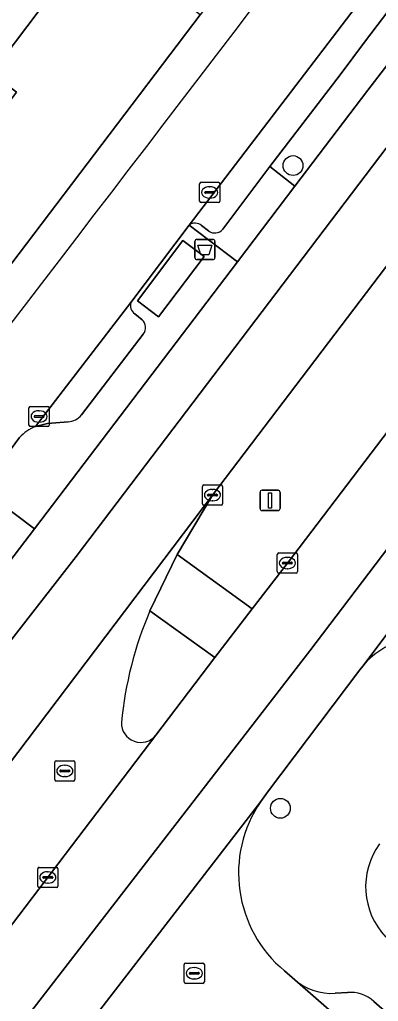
# Model space of a CAD drawing. Extents: x 158472 to 159562, y 388525 to 389606.
# Drawn here: x 158702.98 to 158720.72, y 388898.13 to 388946.65 of the extents above; entities that cross this region are included whole.
import ezdxf

# ---------------------------------------------------------------- set-up
doc = ezdxf.new("R2010")
doc.units = 0
for name, color, linetype in [('IMGEO_Afvalbak', 7, 'Continuous'), ('IMGEO_Berm_groen', 7, 'Continuous'), ('IMGEO_Boom', 7, 'Continuous'), ('IMGEO_Erf', 7, 'Continuous'), ('IMGEO_Kolk', 7, 'Continuous'), ('IMGEO_Lichtmast', 7, 'Continuous'), ('IMGEO_Pand', 7, 'Continuous'), ('IMGEO_Parkeervlak_open', 7, 'Continuous'), ('IMGEO_Rijbaan_lokaal_gesloten', 7, 'Continuous'), ('IMGEO_Rijbaan_lokaal_open', 7, 'Continuous'), ('IMGEO_Rioolput', 7, 'Continuous'), ('IMGEO_Verkeerseiland_groen', 7, 'Continuous'), ('IMGEO_Voetpad_gesloten', 7, 'Continuous'), ('IMGEO_Voetpad_open', 7, 'Continuous')]:
    doc.layers.add(name, color=color, linetype=linetype)

msp = doc.modelspace()

# ---------------------------------------------------------------- linework, layer by layer
at = {"layer": 'IMGEO_Afvalbak'}
for p, q in [((158711.745, 388935.787), (158712.535, 388935.787)), ((158712.535, 388935.787), (158711.745, 388935.787)), ((158711.645, 388934.887), (158711.645, 388935.687)), ((158711.645, 388935.687), (158711.645, 388934.887)), ((158712.635, 388935.687), (158712.635, 388934.887)), ((158712.635, 388934.887), (158712.635, 388935.687)), ((158712.535, 388934.787), (158711.745, 388934.787)), ((158711.745, 388934.787), (158712.535, 388934.787))]:
    msp.add_line(p, q, dxfattribs=at)
msp.add_lwpolyline([(158711.788, 388935.501), (158712.492, 388935.501), (158712.343, 388935.031), (158711.937, 388935.031), (158711.788, 388935.501)], dxfattribs=at)
for centre, start, end in [((158711.745, 388935.687), 90, 180), ((158711.745, 388935.687), 90, 180), ((158712.535, 388935.687), 0, 90), ((158712.535, 388935.687), 360, 90), ((158711.745, 388934.887), 180, 270), ((158711.745, 388934.887), 180, 270), ((158712.535, 388934.887), 270, 0), ((158712.535, 388934.887), 270, 0)]:
    msp.add_arc(centre, 0.1, start, end, dxfattribs=at)
at = {"layer": 'IMGEO_Berm_groen'}
msp.add_lwpolyline([(158769.87, 388990.274), (158765.967, 388993.384), (158762.193, 388988.396), (158743.945, 388964.31), (158727.97, 388943.305), (158723.001, 388936.936), (158712.518, 388923.153), (158710.767, 388920.221), (158714.484, 388917.523), (158716.222, 388919.791)], close=True, dxfattribs=at)
msp.add_lwpolyline([(158733.937, 388963.699), (158726.44, 388953.972), (158720.077, 388945.608), (158718.838, 388943.917), (158715.346, 388939.387), (158716.584, 388938.409), (158720.2, 388943.157), (158728.254, 388953.652), (158738.401, 388966.931)], dxfattribs=at)
at = {"layer": 'IMGEO_Boom'}
for centre in [(158716.499, 388939.436), (158715.873, 388907.669)]:
    msp.add_circle(centre, 0.489, dxfattribs=at)
at = {"layer": 'IMGEO_Erf'}
msp.add_lwpolyline([(158711.912, 388946.881), (158707.957, 388949.886), (158706.255, 388947.644), (158705.054, 388948.557), (158703.893, 388947.028), (158701.59, 388943.995), (158702.819, 388943.062), (158701.374, 388941.16), (158699.762, 388939.037), (158698.507, 388939.99), (158697.347, 388938.463), (158695.045, 388935.431), (158696.286, 388934.488), (158694.816, 388932.553), (158693.234, 388930.47), (158691.997, 388931.41), (158690.802, 388929.837), (158685.923, 388923.413), (158690.981, 388919.332)], close=True, dxfattribs=at)
msp.add_arc((158723.678, 388903.791), 3.588, 143.8455, 223.7909, dxfattribs=at)
at = {"layer": 'IMGEO_Kolk'}
for p, q in [((158711.877, 388937.681), (158711.877, 388938.533)), ((158711.952, 388938.607), (158712.804, 388938.607)), ((158712.179, 388938.15), (158712.577, 388938.15)), ((158712.365, 388938.387), (158712.39, 388938.387)), ((158712.878, 388938.533), (158712.878, 388937.681)), ((158712.136, 388938.101), (158712.136, 388938.113)), ((158712.574, 388938.064), (158712.176, 388938.064)), ((158712.388, 388937.827), (158712.363, 388937.827)), ((158712.62, 388938.113), (158712.62, 388938.101)), ((158712.804, 388937.607), (158711.952, 388937.607)), ((158703.442, 388926.609), (158703.442, 388927.461)), ((158703.517, 388927.535), (158704.369, 388927.535)), ((158704.443, 388927.461), (158704.443, 388926.609)), ((158703.701, 388927.029), (158703.701, 388927.041)), ((158704.139, 388926.992), (158703.741, 388926.992)), ((158703.744, 388927.078), (158704.142, 388927.078)), ((158703.93, 388927.315), (158703.955, 388927.315)), ((158704.185, 388927.041), (158704.185, 388927.029)), ((158704.369, 388926.535), (158703.517, 388926.535)), ((158703.953, 388926.755), (158703.928, 388926.755)), ((158712.091, 388923.649), (158712.943, 388923.649)), ((158712.016, 388922.723), (158712.016, 388923.575)), ((158712.275, 388923.143), (158712.275, 388923.155)), ((158712.713, 388923.106), (158712.315, 388923.106)), ((158712.318, 388923.192), (158712.716, 388923.192)), ((158712.504, 388923.429), (158712.529, 388923.429)), ((158712.759, 388923.155), (158712.759, 388923.143)), ((158713.017, 388923.575), (158713.017, 388922.723)), ((158712.943, 388922.649), (158712.091, 388922.649)), ((158712.527, 388922.869), (158712.502, 388922.869)), ((158715.721, 388919.365), (158715.721, 388920.217)), ((158715.796, 388920.291), (158716.648, 388920.291)), ((158716.722, 388920.217), (158716.722, 388919.365)), ((158715.98, 388919.785), (158715.98, 388919.797)), ((158716.418, 388919.748), (158716.02, 388919.748)), ((158716.023, 388919.834), (158716.421, 388919.834)), ((158716.209, 388920.071), (158716.234, 388920.071)), ((158716.464, 388919.797), (158716.464, 388919.785)), ((158716.648, 388919.291), (158715.796, 388919.291)), ((158716.232, 388919.511), (158716.207, 388919.511)), ((158703.873, 388903.826), (158703.873, 388904.678)), ((158703.948, 388904.752), (158704.8, 388904.752)), ((158704.874, 388904.678), (158704.874, 388903.826)), ((158704.132, 388904.246), (158704.132, 388904.258)), ((158704.57, 388904.209), (158704.172, 388904.209)), ((158704.175, 388904.295), (158704.573, 388904.295)), ((158704.361, 388904.532), (158704.386, 388904.532)), ((158704.616, 388904.258), (158704.616, 388904.246)), ((158704.8, 388903.752), (158703.948, 388903.752)), ((158704.384, 388903.972), (158704.359, 388903.972))]:
    msp.add_line(p, q, dxfattribs=at)
for points in [[(158711.877, 388937.681), (158711.877, 388938.533)], [(158711.952, 388938.607), (158712.804, 388938.607)], [(158712.878, 388938.533), (158712.878, 388937.681)], [(158712.804, 388937.607), (158711.952, 388937.607)], [(158703.442, 388926.609), (158703.442, 388927.461)], [(158703.517, 388927.535), (158704.369, 388927.535)], [(158704.443, 388927.461), (158704.443, 388926.609)], [(158704.369, 388926.535), (158703.517, 388926.535)], [(158712.091, 388923.649), (158712.943, 388923.649)], [(158712.016, 388922.723), (158712.016, 388923.575)], [(158713.017, 388923.575), (158713.017, 388922.723)], [(158712.943, 388922.649), (158712.091, 388922.649)], [(158715.721, 388919.365), (158715.721, 388920.217)], [(158715.796, 388920.291), (158716.648, 388920.291)], [(158716.722, 388920.217), (158716.722, 388919.365)], [(158716.648, 388919.291), (158715.796, 388919.291)], [(158703.873, 388903.826), (158703.873, 388904.678)], [(158703.948, 388904.752), (158704.8, 388904.752)], [(158704.874, 388904.678), (158704.874, 388903.826)], [(158704.8, 388903.752), (158703.948, 388903.752)]]:
    msp.add_lwpolyline(points, dxfattribs=at)
for centre, radius, start, end in [((158711.954, 388938.531), 0.0765, 91.552, 178.448), ((158711.954, 388938.531), 0.0765, 91.552, 178.448), ((158712.176, 388938.11), 0.0403, 85.8775, 175.7526), ((158712.581, 388938.112), 0.0386, 1.7309, 96.639), ((158712.802, 388938.531), 0.0765, 1.552, 88.448), ((158712.802, 388938.531), 0.0765, 1.552, 88.448), ((158711.954, 388937.683), 0.0765, 181.552, 268.448), ((158711.954, 388937.683), 0.0765, 181.552, 268.448), ((158712.173, 388938.1), 0.0366, 178.938, 274.7102), ((158712.577, 388938.107), 0.043, 264.8664, 352.4533), ((158712.802, 388937.683), 0.0765, 271.552, 358.448), ((158712.802, 388937.683), 0.0765, 271.552, 358.448), ((158703.519, 388927.459), 0.0765, 91.552, 178.448), ((158703.519, 388927.459), 0.0765, 91.552, 178.448), ((158704.367, 388927.459), 0.0765, 1.552, 88.448), ((158704.367, 388927.459), 0.0765, 1.552, 88.448), ((158703.741, 388927.038), 0.0403, 85.8775, 175.7526), ((158703.738, 388927.028), 0.0366, 178.938, 274.7102), ((158704.142, 388927.035), 0.043, 264.8664, 352.4533), ((158704.146, 388927.04), 0.0386, 1.7309, 96.639), ((158703.519, 388926.611), 0.0765, 181.552, 268.448), ((158703.519, 388926.611), 0.0765, 181.552, 268.448), ((158704.367, 388926.611), 0.0765, 271.552, 358.448), ((158704.367, 388926.611), 0.0765, 271.552, 358.448), ((158712.093, 388923.573), 0.0765, 91.552, 178.448), ((158712.093, 388923.573), 0.0765, 91.552, 178.448), ((158712.941, 388923.573), 0.0765, 1.552, 88.448), ((158712.941, 388923.573), 0.0765, 1.552, 88.448), ((158712.315, 388923.152), 0.0403, 85.8775, 175.7526), ((158712.312, 388923.142), 0.0366, 178.938, 274.7102), ((158712.716, 388923.149), 0.043, 264.8664, 352.4533), ((158712.72, 388923.154), 0.0386, 1.7309, 96.639), ((158712.093, 388922.725), 0.0765, 181.552, 268.448), ((158712.093, 388922.725), 0.0765, 181.552, 268.448), ((158712.941, 388922.725), 0.0765, 271.552, 358.448), ((158712.941, 388922.725), 0.0765, 271.552, 358.448), ((158715.798, 388920.215), 0.0765, 91.552, 178.448), ((158715.798, 388920.215), 0.0765, 91.552, 178.448), ((158716.646, 388920.215), 0.0765, 1.552, 88.448), ((158716.646, 388920.215), 0.0765, 1.552, 88.448), ((158716.02, 388919.794), 0.0403, 85.8775, 175.7526), ((158716.017, 388919.784), 0.0366, 178.938, 274.7102), ((158716.421, 388919.791), 0.043, 264.8664, 352.4533), ((158716.425, 388919.796), 0.0386, 1.7309, 96.639), ((158715.798, 388919.367), 0.0765, 181.552, 268.448), ((158715.798, 388919.367), 0.0765, 181.552, 268.448), ((158716.646, 388919.367), 0.0765, 271.552, 358.448), ((158716.646, 388919.367), 0.0765, 271.552, 358.448), ((158703.95, 388904.676), 0.0765, 91.552, 178.448), ((158703.95, 388904.676), 0.0765, 91.552, 178.448), ((158704.798, 388904.676), 0.0765, 1.552, 88.448), ((158704.798, 388904.676), 0.0765, 1.552, 88.448), ((158704.172, 388904.255), 0.0403, 85.8775, 175.7526), ((158704.169, 388904.245), 0.0366, 178.938, 274.7102), ((158704.573, 388904.252), 0.043, 264.8664, 352.4533), ((158704.577, 388904.257), 0.0386, 1.7309, 96.639), ((158703.95, 388903.828), 0.0765, 181.552, 268.448), ((158703.95, 388903.828), 0.0765, 181.552, 268.448), ((158704.798, 388903.828), 0.0765, 271.552, 358.448), ((158704.798, 388903.828), 0.0765, 271.552, 358.448)]:
    msp.add_arc(centre, radius, start, end, dxfattribs=at)
for centre, major_axis, ratio, start_param, end_param in [((158712.364, 388938.107), (-0.387, 0.002), 0.722429, 4.712389, 7.853982), ((158712.389, 388938.107), (-0.39, 0.002), 0.717154, 1.570796, 4.712389), ((158703.929, 388927.035), (-0.387, 0.002), 0.722429, 4.712389, 7.853982), ((158703.954, 388927.035), (-0.39, 0.002), 0.717154, 1.570796, 4.712389), ((158712.503, 388923.149), (-0.387, 0.002), 0.722429, 4.712389, 7.853982), ((158712.528, 388923.149), (-0.39, 0.002), 0.717154, 1.570796, 4.712389), ((158716.208, 388919.791), (-0.387, 0.002), 0.722429, 4.712389, 7.853982), ((158716.233, 388919.791), (-0.39, 0.002), 0.717154, 1.570796, 4.712389), ((158704.36, 388904.252), (-0.387, 0.002), 0.722429, 4.712389, 7.853982), ((158704.385, 388904.252), (-0.39, 0.002), 0.717154, 1.570796, 4.712389)]:
    msp.add_ellipse(centre, major_axis=major_axis, ratio=ratio, start_param=start_param, end_param=end_param, dxfattribs=at)
at = {"layer": 'IMGEO_Lichtmast'}
for p, q in [((158714.87, 388922.485), (158714.87, 388923.285)), ((158714.87, 388923.285), (158714.87, 388922.485)), ((158714.97, 388923.385), (158715.76, 388923.385)), ((158715.76, 388923.385), (158714.97, 388923.385)), ((158715.86, 388923.285), (158715.86, 388922.485)), ((158715.86, 388922.485), (158715.86, 388923.285)), ((158715.76, 388922.385), (158714.97, 388922.385)), ((158714.97, 388922.385), (158715.76, 388922.385))]:
    msp.add_line(p, q, dxfattribs=at)
msp.add_lwpolyline([(158715.29, 388923.26), (158715.44, 388923.26), (158715.44, 388922.51), (158715.29, 388922.51), (158715.29, 388923.26)], dxfattribs=at)
for centre, start, end in [((158714.97, 388923.285), 90, 180), ((158714.97, 388923.285), 90, 180), ((158715.76, 388923.285), 0, 90), ((158715.76, 388923.285), 360, 90), ((158714.97, 388922.485), 180, 270), ((158714.97, 388922.485), 180, 270), ((158715.76, 388922.485), 270, 0), ((158715.76, 388922.485), 270, 0)]:
    msp.add_arc(centre, 0.1, start, end, dxfattribs=at)
at = {"layer": 'IMGEO_Pand'}
msp.add_lwpolyline([(158693.339, 388947.332), (158701.374, 388941.16), (158702.819, 388943.062), (158701.59, 388943.995), (158703.893, 388947.028), (158700.56, 388949.57), (158699.47, 388948.31), (158696.053, 388950.906), (158696.568, 388951.584), (158694.362, 388953.259), (158691.133, 388949.007)], close=True, dxfattribs=at)
at = {"layer": 'IMGEO_Parkeervlak_open'}
for points in [[(158734.008, 388966.14), (158711.364, 388936.493)], [(158713.026, 388936.298), (158715.346, 388939.387), (158718.838, 388943.917), (158720.077, 388945.608), (158726.44, 388953.972), (158733.937, 388963.699)], [(158711.979, 388936.476), (158712.313, 388936.206)], [(158708.484, 388932.668), (158703.764, 388926.538), (158704.363, 388926.681), (158705.379, 388926.771)], [(158709.036, 388931.819), (158708.678, 388932.108)], [(158706.043, 388927.112), (158709.092, 388931.105)], [(158716.586, 388899.195), (158753.875, 388866.649)], [(158719.187, 388898.568), (158718.588, 388898.525)], [(158752.867, 388869.878), (158720.498, 388898.128)]]:
    msp.add_lwpolyline(points, dxfattribs=at)
for centre, radius, start, end in [((158711.66, 388936.064), 0.521, 52.2214, 124.6119), ((158712.622, 388936.621), 0.518, 233.365, 321.3398), ((158708.936, 388932.511), 0.479, 160.8476, 237.3675), ((158708.686, 388931.432), 0.521, 321.1063, 47.8629), ((158705.302, 388927.738), 0.97, 274.5503, 319.8156), ((158718.433, 388901.387), 2.866, 229.8884, 273.1044), ((158719.315, 388896.776), 1.797, 48.817, 94.0773)]:
    msp.add_arc(centre, radius, start, end, dxfattribs=at)
at = {"layer": 'IMGEO_Rijbaan_lokaal_gesloten'}
for points in [[(158816.807, 389052.991), (158817.551, 389053.252), (158816.351, 389056.585), (158812.361, 389054.997), (158810.132, 389053.866), (158806.876, 389051.639), (158804.716, 389049.617), (158803.379, 389048.28), (158800.43, 389044.703), (158777.642, 389014.753), (158751.605, 388980.623), (158732.013, 388954.68), (158705.771, 388920.107), (158682.617, 388890.402), (158665.532, 388870.907), (158651.596, 388856.454)], [(158651.596, 388856.454), (158665.532, 388870.907), (158682.617, 388890.402), (158705.771, 388920.107), (158732.013, 388954.68), (158751.605, 388980.623), (158777.642, 389014.753), (158800.43, 389044.703), (158803.379, 389048.28), (158804.716, 389049.617), (158806.876, 389051.639), (158810.132, 389053.866)], [(158642.3, 388830.16), (158642.462, 388830.323), (158644.297, 388828.539), (158644.976, 388829.209), (158654.546, 388838.744), (158652.694, 388840.633), (158668.364, 388856.424), (158683.318, 388872.712), (158697.002, 388889.186), (158717.328, 388915.448), (158737.178, 388941.567), (158754.114, 388963.852), (158766.121, 388979.65), (158778.301, 388995.677), (158798.192, 389021.851), (158809.433, 389036.528), (158811.777, 389039.288), (158814.069, 389041.449), (158818.297, 389044.22), (158821.97, 389045.718), (158820.551, 389048.928)], [(158799.913, 389047.805), (158797.711, 389045.137), (158797.223, 389044.494), (158777.555, 389018.578), (158772.391, 389011.519), (158763.495, 389000), (158762.337, 388998.502), (158761.607, 388997.545), (158758.952, 388994.065), (158748.035, 388979.689), (158747.062, 388978.408), (158745.469, 388976.31), (158741.547, 388971.105), (158740.215, 388969.338), (158738.401, 388966.931), (158728.254, 388953.652), (158720.2, 388943.157), (158716.584, 388938.409), (158713.751, 388934.684), (158703.716, 388921.486), (158702.237, 388919.541)], [(158822.868, 389043.49), (158821.97, 389045.718), (158818.297, 389044.22), (158814.069, 389041.449), (158811.777, 389039.288), (158809.433, 389036.528), (158798.192, 389021.851), (158778.301, 388995.677), (158766.121, 388979.65), (158754.114, 388963.852), (158737.178, 388941.567), (158717.328, 388915.448), (158697.002, 388889.186), (158683.318, 388872.712), (158668.364, 388856.424), (158652.694, 388840.633), (158654.546, 388838.744), (158654.775, 388838.972), (158671.833, 388856.333), (158672.448, 388857.038), (158674.867, 388859.654), (158677.905, 388862.94)], [(158692.274, 388896.423), (158712.518, 388923.153), (158723.001, 388936.936), (158727.97, 388943.305), (158743.945, 388964.31), (158762.193, 388988.396), (158765.967, 388993.384), (158767.064, 388994.831), (158770.947, 389000), (158775.635, 389006.026), (158786.522, 389020.308), (158804.6, 389044.103)], [(158807.288, 389039.286), (158803.759, 389034.662), (158795.403, 389023.714), (158779.752, 389003.234), (158771.022, 388991.766), (158769.87, 388990.274), (158716.222, 388919.791), (158714.484, 388917.523), (158712.638, 388915.121), (158709.718, 388911.287), (158700.675, 388899.419)], [(158697.058, 388885.041), (158701.938, 388891.173), (158703.321, 388892.993), (158703.594, 388893.363), (158714.902, 388908.014), (158715.242, 388908.465), (158719.808, 388914.514), (158719.947, 388914.699), (158725.749, 388922.405), (158730.616, 388928.858), (158776.401, 388989.012), (158782.009, 388996.219), (158782.277, 388996.564), (158784.893, 389000), (158798.249, 389017.546), (158798.278, 389017.578), (158798.301, 389017.615), (158811.144, 389034.474), (158811.572, 389035.037)]]:
    msp.add_lwpolyline(points, dxfattribs=at)
at = {"layer": 'IMGEO_Rijbaan_lokaal_open'}
for points in [[(158703.764, 388926.538), (158708.484, 388932.668), (158711.364, 388936.493), (158734.008, 388966.14)], [(158696.547, 388917.627), (158701.477, 388924.072), (158702.101, 388924.806), (158702.979, 388925.994)], [(158709.422, 388917.421), (158710.767, 388920.221), (158712.518, 388923.153), (158692.274, 388896.423), (158694.06, 388897.944), (158696.071, 388899.108), (158699.623, 388900.677)], [(158725.749, 388922.405), (158719.947, 388914.699)], [(158700.675, 388899.419), (158709.718, 388911.287)], [(158714.902, 388908.014), (158703.594, 388893.363)], [(158754.295, 388866.283), (158753.875, 388866.649), (158716.586, 388899.195), (158716.084, 388899.633)]]:
    msp.add_lwpolyline(points, dxfattribs=at)
for centre, radius, start, end in [((149457.273, 396017.299), 11648.266, 322.3566392, 322.8040999), ((158704.569, 388924.538), 2.156, 111.9281, 137.5154), ((158726.3, 388910.17), 18.369, 156.7505, 174.5613), ((158722.8, 388912.403), 3.662, 96.3195, 141.1763), ((158708.969, 388911.882), 0.957, 178.2723, 321.5242), ((158720.08, 388904.47), 6.274, 145.6125, 230.4428)]:
    msp.add_arc(centre, radius, start, end, dxfattribs=at)
at = {"layer": 'IMGEO_Rioolput'}
for p, q in [((158704.789, 388910.018), (158705.641, 388910.018)), ((158704.714, 388909.092), (158704.714, 388909.944)), ((158704.973, 388909.512), (158704.973, 388909.524)), ((158705.016, 388909.561), (158705.414, 388909.561)), ((158705.202, 388909.798), (158705.227, 388909.798)), ((158705.457, 388909.524), (158705.457, 388909.512)), ((158705.715, 388909.944), (158705.715, 388909.092)), ((158705.411, 388909.475), (158705.013, 388909.475)), ((158705.225, 388909.238), (158705.2, 388909.238)), ((158705.641, 388909.018), (158704.789, 388909.018)), ((158711.117, 388899.092), (158711.117, 388899.944)), ((158711.192, 388900.018), (158712.044, 388900.018)), ((158712.118, 388899.944), (158712.118, 388899.092)), ((158711.376, 388899.512), (158711.376, 388899.524)), ((158711.814, 388899.475), (158711.416, 388899.475)), ((158711.419, 388899.561), (158711.817, 388899.561)), ((158711.605, 388899.798), (158711.63, 388899.798)), ((158711.86, 388899.524), (158711.86, 388899.512)), ((158712.044, 388899.018), (158711.192, 388899.018)), ((158711.628, 388899.238), (158711.603, 388899.238))]:
    msp.add_line(p, q, dxfattribs=at)
for points in [[(158704.789, 388910.018), (158705.641, 388910.018)], [(158704.714, 388909.092), (158704.714, 388909.944)], [(158705.715, 388909.944), (158705.715, 388909.092)], [(158705.641, 388909.018), (158704.789, 388909.018)], [(158711.117, 388899.092), (158711.117, 388899.944)], [(158711.192, 388900.018), (158712.044, 388900.018)], [(158712.118, 388899.944), (158712.118, 388899.092)], [(158712.044, 388899.018), (158711.192, 388899.018)]]:
    msp.add_lwpolyline(points, dxfattribs=at)
for centre, radius, start, end in [((158704.791, 388909.942), 0.0765, 91.552, 178.448), ((158704.791, 388909.942), 0.0765, 91.552, 178.448), ((158705.639, 388909.942), 0.0765, 1.552, 88.448), ((158705.639, 388909.942), 0.0765, 1.552, 88.448), ((158705.013, 388909.521), 0.0403, 85.8775, 175.7526), ((158705.01, 388909.511), 0.0366, 178.938, 274.7102), ((158705.414, 388909.518), 0.043, 264.8664, 352.4533), ((158705.418, 388909.523), 0.0386, 1.7309, 96.639), ((158704.791, 388909.094), 0.0765, 181.552, 268.448), ((158704.791, 388909.094), 0.0765, 181.552, 268.448), ((158705.639, 388909.094), 0.0765, 271.552, 358.448), ((158705.639, 388909.094), 0.0765, 271.552, 358.448), ((158711.194, 388899.942), 0.0765, 91.552, 178.448), ((158711.194, 388899.942), 0.0765, 91.552, 178.448), ((158712.042, 388899.942), 0.0765, 1.552, 88.448), ((158712.042, 388899.942), 0.0765, 1.552, 88.448), ((158711.416, 388899.521), 0.0403, 85.8775, 175.7526), ((158711.413, 388899.511), 0.0366, 178.938, 274.7102), ((158711.817, 388899.518), 0.043, 264.8664, 352.4533), ((158711.821, 388899.523), 0.0386, 1.7309, 96.639), ((158711.194, 388899.094), 0.0765, 181.552, 268.448), ((158711.194, 388899.094), 0.0765, 181.552, 268.448), ((158712.042, 388899.094), 0.0765, 271.552, 358.448), ((158712.042, 388899.094), 0.0765, 271.552, 358.448)]:
    msp.add_arc(centre, radius, start, end, dxfattribs=at)
for centre, major_axis, ratio, start_param, end_param in [((158705.201, 388909.518), (-0.387, 0.002), 0.722429, 4.712389, 7.853982), ((158705.226, 388909.518), (-0.39, 0.002), 0.717154, 1.570796, 4.712389), ((158711.604, 388899.518), (-0.387, 0.002), 0.722429, 4.712389, 7.853982), ((158711.629, 388899.518), (-0.39, 0.002), 0.717154, 1.570796, 4.712389)]:
    msp.add_ellipse(centre, major_axis=major_axis, ratio=ratio, start_param=start_param, end_param=end_param, dxfattribs=at)
at = {"layer": 'IMGEO_Verkeerseiland_groen'}
for points in [[(158701.594, 388918.629), (158702.237, 388919.541), (158703.716, 388921.486), (158701.889, 388922.842), (158702.013, 388922.35)], [(158712.638, 388915.121), (158709.422, 388917.421)], [(158709.718, 388911.287), (158712.638, 388915.121)]]:
    msp.add_lwpolyline(points, dxfattribs=at)
for centre, radius, start, end in [((158726.3, 388910.17), 18.369, 156.7505, 174.5613), ((158708.969, 388911.882), 0.957, 178.2723, 321.5242)]:
    msp.add_arc(centre, radius, start, end, dxfattribs=at)
at = {"layer": 'IMGEO_Voetpad_gesloten'}
msp.add_lwpolyline([(158712.097, 388934.94), (158711.057, 388935.726), (158708.802, 388932.742), (158709.842, 388931.956)], close=True, dxfattribs=at)
at = {"layer": 'IMGEO_Voetpad_open'}
for points in [[(158762.388, 389003.843), (158758.425, 389000.715), (158757.883, 389000), (158756.885, 388998.627), (158755.282, 388996.514), (158750.106, 388989.756), (158743.09, 388980.515), (158739.383, 388983.04), (158713.131, 388948.486), (158711.912, 388946.881), (158690.981, 388919.332), (158688.881, 388916.431), (158681.727, 388907.247)], [(158711.364, 388936.493), (158713.751, 388934.684), (158716.584, 388938.409), (158715.346, 388939.387), (158713.026, 388936.298)], [(158701.774, 388923.321), (158701.889, 388922.842), (158703.716, 388921.486), (158713.751, 388934.684), (158711.364, 388936.493), (158708.484, 388932.668)], [(158712.313, 388936.206), (158711.979, 388936.476)], [(158708.678, 388932.108), (158709.036, 388931.819)], [(158709.092, 388931.105), (158706.043, 388927.112)], [(158705.379, 388926.771), (158704.363, 388926.681), (158703.764, 388926.538)], [(158702.979, 388925.994), (158702.101, 388924.806)], [(158719.947, 388914.699), (158719.808, 388914.514), (158715.242, 388908.465), (158714.902, 388908.014)], [(158716.084, 388899.633), (158716.586, 388899.195)], [(158718.588, 388898.525), (158719.187, 388898.568)], [(158720.498, 388898.128), (158752.867, 388869.878)]]:
    msp.add_lwpolyline(points, dxfattribs=at)
for points in [[(158709.842, 388931.956), (158708.802, 388932.742), (158711.057, 388935.726), (158712.097, 388934.94)], [(158710.767, 388920.221), (158709.422, 388917.421), (158712.638, 388915.121), (158714.484, 388917.523)]]:
    msp.add_lwpolyline(points, close=True, dxfattribs=at)
for centre, radius, start, end in [((149457.273, 396017.299), 11648.266, 322.3566392, 322.8040999), ((158711.66, 388936.064), 0.521, 52.2214, 124.6119), ((158712.622, 388936.621), 0.518, 233.365, 321.3398), ((158708.936, 388932.511), 0.479, 160.8476, 237.3675), ((158708.686, 388931.432), 0.521, 321.1063, 47.8629), ((158705.302, 388927.738), 0.97, 274.5503, 319.8156), ((158704.569, 388924.538), 2.156, 111.9281, 137.5154), ((158722.8, 388912.403), 3.662, 96.3195, 141.1763), ((158720.08, 388904.47), 6.274, 145.6125, 230.4428), ((158723.678, 388903.791), 3.588, 143.8455, 223.7909), ((158718.433, 388901.387), 2.866, 229.8884, 273.1044), ((158719.315, 388896.776), 1.797, 48.817, 94.0773)]:
    msp.add_arc(centre, radius, start, end, dxfattribs=at)

doc.saveas('drawing.dxf')
